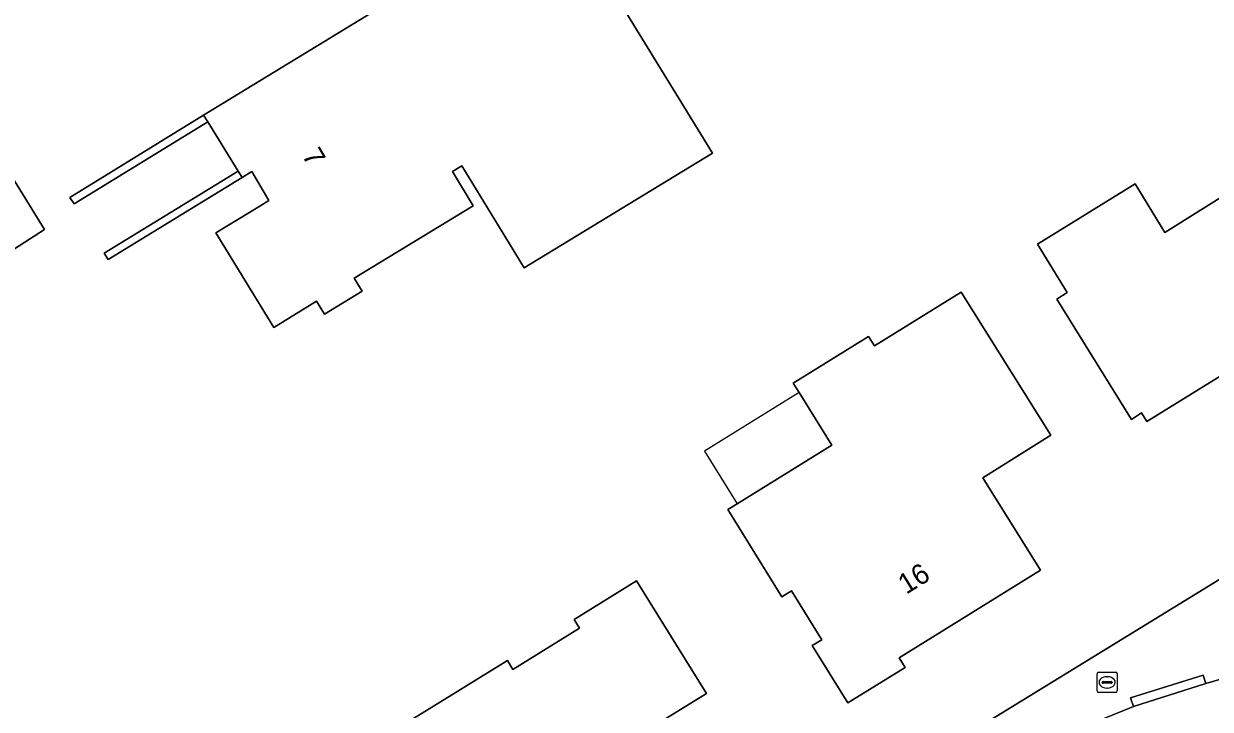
# Model space of a CAD drawing. Extents: x 158835 to 160077, y 386387 to 387778.
# Drawn here: x 159354.3 to 159412.9, y 386708.6 to 386742.5 of the extents above; entities that cross this region are included whole.
import ezdxf

# ---------------------------------------------------------------- set-up
doc = ezdxf.new("R2010")
doc.units = 0
for name, color, linetype in [('IMGEO_Erf', 7, 'Continuous'), ('IMGEO_Muur', 7, 'Continuous'), ('IMGEO_Pand', 7, 'Continuous'), ('IMGEO_Pand_nummerreeks', 7, 'Continuous'), ('IMGEO_Pand_overbouw', 7, 'Continuous'), ('IMGEO_Rijbaan_lokaal_open', 7, 'Continuous'), ('IMGEO_Rioolput', 7, 'Continuous'), ('IMGEO_Voetpad_open', 7, 'Continuous')]:
    doc.layers.add(name, color=color, linetype=linetype)

msp = doc.modelspace()

# ---------------------------------------------------------------- linework, layer by layer
at = {"layer": 'IMGEO_Erf'}
for points in [[(159320.416, 386657.723), (159398.233, 386705.745), (159432.071, 386726.541), (159426.546, 386739.026), (159422.284, 386748.699), (159421.725, 386750), (159419.683, 386754.749), (159414.254, 386767.377)], [(159348.514, 386743.258), (159355.284, 386732.311), (159353.036, 386730.878)]]:
    msp.add_lwpolyline(points, dxfattribs=at)
for points in [[(159380.587, 386748.611), (159388.269, 386736.075), (159378.969, 386730.408), (159375.893, 386735.454), (159375.423, 386735.167), (159376.453, 386733.476), (159370.575, 386729.894), (159370.964, 386729.255), (159369.107, 386728.123), (159368.718, 386728.762), (159366.615, 386727.467), (159363.739, 386732.137), (159365.911, 386733.458), (159366.357, 386733.743), (159365.522, 386735.166), (159365.041, 386734.871), (159358.423, 386730.818), (159358.229, 386731.136), (159364.844, 386735.188), (159363.343, 386737.632), (159356.74, 386733.579), (159356.537, 386733.89), (159363.141, 386737.953)], [(159409.135, 386734.556), (159410.612, 386732.165), (159413.994, 386734.281), (159413.592, 386735.197), (159420.918, 386738.411), (159423.04, 386733.55), (159423.598, 386733.795), (159425.059, 386730.465), (159424.502, 386730.199), (159425.318, 386728.348), (159423.721, 386727.653), (159424.167, 386726.636), (159420.021, 386724.817), (159419.579, 386725.824), (159417.989, 386725.13), (159416.824, 386727.799), (159414.273, 386726.221), (159414.536, 386725.796), (159409.724, 386722.824), (159409.461, 386723.249), (159408.955, 386722.915), (159405.277, 386728.871), (159405.788, 386729.186), (159404.311, 386731.577)], [(159395.974, 386727.019), (159396.263, 386726.553), (159400.554, 386729.21), (159404.981, 386722.142), (159401.626, 386720.04), (159404.46, 386715.469), (159397.488, 386711.135), (159397.777, 386710.667), (159394.947, 386708.921), (159393.198, 386711.746), (159393.666, 386712.036), (159392.163, 386714.451), (159391.696, 386714.161), (159389.022, 386718.466), (159389.489, 386718.756), (159394.155, 386721.646), (159392.541, 386724.248), (159392.252, 386724.714)], [(159384.52, 386714.941), (159387.977, 386709.368), (159385.14, 386707.633), (159386.448, 386705.52), (159382.891, 386703.317), (159383.399, 386702.459), (159382.617, 386701.984), (159382.503, 386702.164), (159380.975, 386701.209), (159381.09, 386701.022), (159377.002, 386698.505), (159371.739, 386707.055), (159378.144, 386711.002), (159378.412, 386710.569), (159381.704, 386712.597), (159381.436, 386713.031)]]:
    msp.add_lwpolyline(points, close=True, dxfattribs=at)
at = {"layer": 'IMGEO_Muur'}
for points in [[(159363.141, 386737.953), (159356.537, 386733.89), (159356.74, 386733.579), (159363.343, 386737.632)], [(159364.844, 386735.188), (159358.229, 386731.136), (159358.423, 386730.818), (159365.041, 386734.871)]]:
    msp.add_lwpolyline(points, close=True, dxfattribs=at)
at = {"layer": 'IMGEO_Pand'}
for points in [[(159363.739, 386732.137), (159366.615, 386727.467), (159368.718, 386728.762), (159369.107, 386728.123), (159370.964, 386729.255), (159370.575, 386729.894), (159376.453, 386733.476), (159375.423, 386735.167), (159375.893, 386735.454), (159378.969, 386730.408), (159388.269, 386736.075), (159380.587, 386748.611), (159363.141, 386737.953), (159363.343, 386737.632), (159364.844, 386735.188), (159365.041, 386734.871), (159365.522, 386735.166), (159366.357, 386733.743), (159365.911, 386733.458)], [(159414.536, 386725.796), (159414.273, 386726.221), (159416.824, 386727.799), (159417.989, 386725.13), (159419.579, 386725.824), (159420.021, 386724.817), (159424.167, 386726.636), (159423.721, 386727.653), (159425.318, 386728.348), (159424.502, 386730.199), (159425.059, 386730.465), (159423.598, 386733.795), (159423.04, 386733.55), (159420.918, 386738.411), (159413.592, 386735.197), (159413.994, 386734.281), (159410.612, 386732.165), (159409.135, 386734.556), (159404.311, 386731.577), (159405.788, 386729.186), (159405.277, 386728.871), (159408.955, 386722.915), (159409.461, 386723.249), (159409.724, 386722.824)], [(159401.626, 386720.04), (159404.981, 386722.142), (159400.554, 386729.21), (159396.263, 386726.553), (159395.974, 386727.019), (159392.252, 386724.714), (159392.541, 386724.248), (159394.155, 386721.646), (159389.489, 386718.756), (159389.022, 386718.466), (159391.696, 386714.161), (159392.163, 386714.451), (159393.666, 386712.036), (159393.198, 386711.746), (159394.947, 386708.921), (159397.777, 386710.667), (159397.488, 386711.135), (159404.46, 386715.469)], [(159383.399, 386702.459), (159382.891, 386703.317), (159386.448, 386705.52), (159385.14, 386707.633), (159387.977, 386709.368), (159384.52, 386714.941), (159381.436, 386713.031), (159381.704, 386712.597), (159378.412, 386710.569), (159378.144, 386711.002), (159371.739, 386707.055), (159377.002, 386698.505), (159381.09, 386701.022), (159380.975, 386701.209), (159382.503, 386702.164), (159382.617, 386701.984)]]:
    msp.add_lwpolyline(points, close=True, dxfattribs=at)
at = {"layer": 'IMGEO_Pand_overbouw'}
msp.add_lwpolyline([(159394.155, 386721.646), (159392.541, 386724.248), (159387.877, 386721.359), (159389.489, 386718.756)], close=True, dxfattribs=at)
at = {"layer": 'IMGEO_Rijbaan_lokaal_open'}
msp.add_lwpolyline([(159414.732, 386705.324), (159419.918, 386706.661), (159423.648, 386707.623), (159429.772, 386709.201), (159432.881, 386710), (159431.628, 386714.826), (159428.604, 386714.035), (159419.05, 386711.558), (159415.406, 386710.621), (159413.821, 386710.218), (159412.625, 386709.875), (159409.062, 386708.73), (159404.723, 386706.975), (159400.559, 386704.84), (159399.143, 386704.002), (159396.4, 386702.289), (159393.65, 386700.585), (159390.447, 386698.628), (159384.513, 386694.951), (159377.211, 386690.406), (159373.987, 386688.446), (159361.298, 386680.617), (159358.099, 386678.643), (159353.058, 386675.561)], dxfattribs=at)
at = {"layer": 'IMGEO_Rioolput'}
for p, q in [((159407.257, 386709.5), (159407.257, 386710.352)), ((159407.332, 386710.426), (159408.184, 386710.426)), ((159407.516, 386709.92), (159407.516, 386709.932)), ((159407.954, 386709.883), (159407.556, 386709.883)), ((159407.559, 386709.969), (159407.957, 386709.969)), ((159407.745, 386710.206), (159407.77, 386710.206)), ((159408, 386709.932), (159408, 386709.92)), ((159408.258, 386710.352), (159408.258, 386709.5)), ((159408.184, 386709.426), (159407.332, 386709.426)), ((159407.768, 386709.646), (159407.743, 386709.646))]:
    msp.add_line(p, q, dxfattribs=at)
for points in [[(159407.257, 386709.5), (159407.257, 386710.352)], [(159407.332, 386710.426), (159408.184, 386710.426)], [(159408.258, 386710.352), (159408.258, 386709.5)], [(159408.184, 386709.426), (159407.332, 386709.426)]]:
    msp.add_lwpolyline(points, dxfattribs=at)
for centre, radius, start, end in [((159407.334, 386710.35), 0.0765, 91.55205, 178.44795), ((159407.334, 386710.35), 0.0765, 91.55205, 178.44795), ((159407.556, 386709.929), 0.0403, 85.87752, 175.75265), ((159407.553, 386709.919), 0.0366, 178.93798, 274.71019), ((159407.957, 386709.926), 0.043, 264.86636, 352.45326), ((159407.961, 386709.931), 0.0386, 1.73085, 96.63898), ((159408.182, 386710.35), 0.0765, 1.55205, 88.44795), ((159408.182, 386710.35), 0.0765, 1.55205, 88.44795), ((159407.334, 386709.502), 0.0765, 181.55205, 268.44795), ((159407.334, 386709.502), 0.0765, 181.55205, 268.44795), ((159408.182, 386709.502), 0.0765, 271.55205, 358.44795), ((159408.182, 386709.502), 0.0765, 271.55205, 358.44795)]:
    msp.add_arc(centre, radius, start, end, dxfattribs=at)
for centre, major_axis, ratio, start_param, end_param in [((159407.744, 386709.926), (-0.387, 0.002), 0.722429, 4.712389, 7.853982), ((159407.769, 386709.926), (-0.39, 0.002), 0.717154, 1.570796, 4.712389)]:
    msp.add_ellipse(centre, major_axis=major_axis, ratio=ratio, start_param=start_param, end_param=end_param, dxfattribs=at)
at = {"layer": 'IMGEO_Voetpad_open'}
for points in [[(159353.036, 386730.878), (159355.284, 386732.311), (159348.514, 386743.258)], [(159432.071, 386726.541), (159398.233, 386705.745), (159320.416, 386657.723)], [(159353.058, 386675.561), (159358.099, 386678.643), (159357.879, 386679.014), (159361.048, 386681.001), (159361.298, 386680.617), (159373.987, 386688.446), (159373.785, 386688.813), (159376.963, 386690.765), (159377.211, 386690.406), (159384.513, 386694.951), (159390.447, 386698.628), (159390.218, 386699.01), (159393.416, 386700.978), (159393.65, 386700.585), (159396.4, 386702.289), (159399.143, 386704.002), (159400.559, 386704.84), (159404.723, 386706.975), (159409.062, 386708.73), (159408.911, 386709.161), (159412.505, 386710.286), (159412.625, 386709.875), (159413.821, 386710.218)]]:
    msp.add_lwpolyline(points, dxfattribs=at)
msp.add_lwpolyline([(159412.625, 386709.875), (159412.505, 386710.286), (159408.911, 386709.161), (159409.062, 386708.73)], close=True, dxfattribs=at)

# ---------------------------------------------------------------- texts
at = {"layer": 'IMGEO_Pand_nummerreeks'}
for s, rotation, p in [('7', 300.40392, (159367.974, 386735.967)), ('16', 31.86791, (159397.835, 386714.251))]:
    msp.add_text(s, height=1, rotation=rotation, dxfattribs=at).set_placement(p)

doc.saveas('drawing.dxf')
